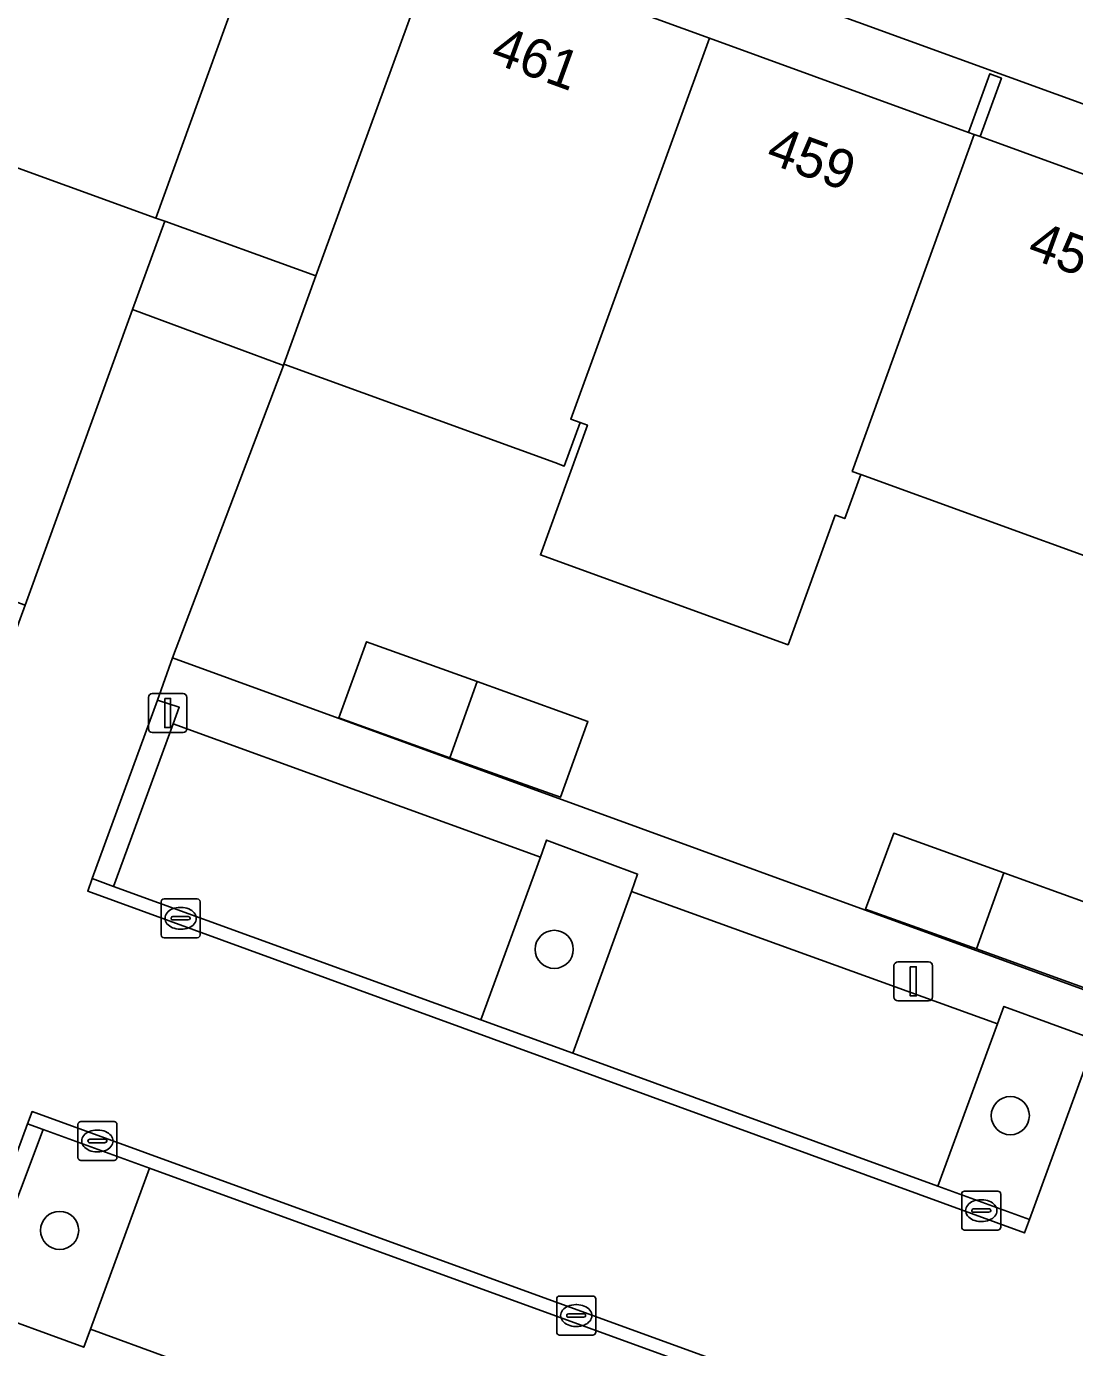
# Model space of a CAD drawing. Extents: x 155275 to 156265, y 382654 to 383635.
# Drawn here: x 155908.82 to 155935.72, y 383462.62 to 383496.52 of the extents above; entities that cross this region are included whole.
import ezdxf

# ---------------------------------------------------------------- set-up
doc = ezdxf.new("R2010")
doc.units = 0
for name, color, linetype in [('IMGEO_Boom', 7, 'Continuous'), ('IMGEO_Erf', 7, 'Continuous'), ('IMGEO_Groenvoorziening', 7, 'Continuous'), ('IMGEO_Haag', 7, 'Continuous'), ('IMGEO_Kolk', 7, 'Continuous'), ('IMGEO_Lichtmast', 7, 'Continuous'), ('IMGEO_Muur', 7, 'Continuous'), ('IMGEO_Pand', 7, 'Continuous'), ('IMGEO_Pand_nummerreeks', 7, 'Continuous'), ('IMGEO_Pand_overbouw', 7, 'Continuous'), ('IMGEO_Parkeervlak_open', 7, 'Continuous'), ('IMGEO_Rijbaan_lokaal_open', 7, 'Continuous'), ('IMGEO_Voetpad_open', 7, 'Continuous')]:
    doc.layers.add(name, color=color, linetype=linetype)

msp = doc.modelspace()

# ---------------------------------------------------------------- linework, layer by layer
at = {"layer": 'IMGEO_Boom'}
for centre in [(155922.363, 383472.835), (155934.066, 383468.568), (155909.672, 383465.624)]:
    msp.add_circle(centre, 0.489, dxfattribs=at)
at = {"layer": 'IMGEO_Erf'}
for points in [[(155871.642, 383502.955), (155869.474, 383494.842), (155868.139, 383489.845), (155873.1, 383488.008), (155873.225, 383488.346), (155873.375, 383488.29), (155874.077, 383490.121), (155876.875, 383489.095), (155876.894, 383489.148), (155877.232, 383489.022), (155876.4, 383486.786), (155876.484, 383486.755), (155876.568, 383486.988), (155878.617, 383492.607), (155908.789, 383481.67), (155911.546, 383489.252), (155912.368, 383491.516), (155912.138, 383491.599), (155905.191, 383494.116), (155898.245, 383496.633)], [(155950.508, 383489.236), (155919.972, 383500.328), (155919.942, 383500.247), (155920.242, 383500.138), (155919.695, 383498.635), (155926.344, 383496.216), (155932.992, 383493.797), (155933.539, 383495.301), (155933.84, 383495.191), (155933.293, 383493.688), (155939.914, 383491.279)], [(155936.546, 383482.728), (155930.23, 383485.019), (155929.82, 383483.89), (155929.603, 383483.969), (155929.573, 383483.98), (155928.365, 383480.65), (155922.008, 383482.956), (155923.216, 383486.286), (155923.026, 383486.355), (155922.62, 383485.237), (155922.38, 383485.324), (155915.424, 383487.847), (155915.413, 383487.817), (155912.571, 383480.313), (155936.618, 383471.556)]]:
    msp.add_lwpolyline(points, dxfattribs=at)
for points in [[(155922.524, 383476.736), (155919.682, 383477.753), (155916.836, 383478.772), (155917.545, 383480.73), (155920.386, 383479.706), (155923.227, 383478.682)], [(155936.041, 383471.826), (155933.198, 383472.845), (155930.355, 383473.863), (155931.075, 383475.814), (155933.898, 383474.798), (155936.737, 383473.776)]]:
    msp.add_lwpolyline(points, close=True, dxfattribs=at)
at = {"layer": 'IMGEO_Groenvoorziening'}
for points in [[(155912.584, 383478.622), (155912.74, 383479.048), (155912.184, 383479.231), (155910.511, 383474.651), (155911.058, 383474.452)], [(155924.343, 383474.322), (155924.504, 383474.765), (155922.167, 383475.637), (155922.008, 383475.204), (155920.479, 383471.026), (155922.837, 383470.168)], [(155936.24, 383470.516), (155933.901, 383471.37), (155933.739, 383470.927), (155932.209, 383466.76), (155934.563, 383465.904)], [(155909.249, 383468.214), (155908.851, 383468.359), (155907.161, 383463.774), (155907.525, 383463.64)], [(155911.98, 383467.221), (155909.249, 383468.214), (155907.525, 383463.64), (155910.29, 383462.625), (155910.461, 383463.089)]]:
    msp.add_lwpolyline(points, close=True, dxfattribs=at)
at = {"layer": 'IMGEO_Haag'}
msp.add_lwpolyline([(155909.249, 383468.214), (155908.851, 383468.359), (155907.161, 383463.774), (155907.525, 383463.64)], close=True, dxfattribs=at)
at = {"layer": 'IMGEO_Kolk'}
for p, q in [((155912.276, 383473.206), (155912.276, 383474.058)), ((155912.351, 383474.132), (155913.203, 383474.132)), ((155913.277, 383474.058), (155913.277, 383473.206)), ((155912.578, 383473.675), (155912.976, 383473.675)), ((155912.764, 383473.912), (155912.789, 383473.912)), ((155912.535, 383473.626), (155912.535, 383473.638)), ((155912.973, 383473.589), (155912.575, 383473.589)), ((155912.787, 383473.352), (155912.762, 383473.352)), ((155913.019, 383473.638), (155913.019, 383473.626)), ((155913.203, 383473.132), (155912.351, 383473.132)), ((155910.141, 383467.492), (155910.141, 383468.344)), ((155910.216, 383468.418), (155911.068, 383468.418)), ((155911.142, 383468.344), (155911.142, 383467.492)), ((155910.4, 383467.912), (155910.4, 383467.924)), ((155910.443, 383467.961), (155910.841, 383467.961)), ((155910.629, 383468.198), (155910.654, 383468.198)), ((155910.884, 383467.924), (155910.884, 383467.912)), ((155910.838, 383467.875), (155910.44, 383467.875)), ((155910.652, 383467.638), (155910.627, 383467.638)), ((155911.068, 383467.418), (155910.216, 383467.418)), ((155932.82, 383465.706), (155932.82, 383466.558)), ((155932.895, 383466.632), (155933.747, 383466.632)), ((155933.821, 383466.558), (155933.821, 383465.706)), ((155933.308, 383466.412), (155933.333, 383466.412)), ((155933.079, 383466.126), (155933.079, 383466.138)), ((155933.517, 383466.089), (155933.119, 383466.089)), ((155933.122, 383466.175), (155933.52, 383466.175)), ((155933.563, 383466.138), (155933.563, 383466.126)), ((155933.747, 383465.632), (155932.895, 383465.632)), ((155933.331, 383465.852), (155933.306, 383465.852)), ((155922.427, 383463.013), (155922.427, 383463.865)), ((155922.502, 383463.939), (155923.354, 383463.939)), ((155923.428, 383463.865), (155923.428, 383463.013)), ((155922.915, 383463.719), (155922.94, 383463.719)), ((155922.686, 383463.433), (155922.686, 383463.445)), ((155923.124, 383463.396), (155922.726, 383463.396)), ((155922.729, 383463.482), (155923.127, 383463.482)), ((155922.938, 383463.159), (155922.913, 383463.159)), ((155923.17, 383463.445), (155923.17, 383463.433)), ((155923.354, 383462.939), (155922.502, 383462.939))]:
    msp.add_line(p, q, dxfattribs=at)
for points in [[(155912.276, 383473.206), (155912.276, 383474.058)], [(155912.351, 383474.132), (155913.203, 383474.132)], [(155913.277, 383474.058), (155913.277, 383473.206)], [(155913.203, 383473.132), (155912.351, 383473.132)], [(155910.141, 383467.492), (155910.141, 383468.344)], [(155910.216, 383468.418), (155911.068, 383468.418)], [(155911.142, 383468.344), (155911.142, 383467.492)], [(155911.068, 383467.418), (155910.216, 383467.418)], [(155932.82, 383465.706), (155932.82, 383466.558)], [(155932.895, 383466.632), (155933.747, 383466.632)], [(155933.821, 383466.558), (155933.821, 383465.706)], [(155933.747, 383465.632), (155932.895, 383465.632)], [(155922.427, 383463.013), (155922.427, 383463.865)], [(155922.502, 383463.939), (155923.354, 383463.939)], [(155923.428, 383463.865), (155923.428, 383463.013)], [(155923.354, 383462.939), (155922.502, 383462.939)]]:
    msp.add_lwpolyline(points, dxfattribs=at)
for centre, radius, start, end in [((155912.353, 383474.056), 0.0765, 91.552, 178.448), ((155912.353, 383474.056), 0.0765, 91.552, 178.448), ((155913.201, 383474.056), 0.0765, 1.552, 88.448), ((155913.201, 383474.056), 0.0765, 1.552, 88.448), ((155912.575, 383473.635), 0.0403, 85.8775, 175.7526), ((155912.98, 383473.637), 0.0386, 1.7309, 96.639), ((155912.572, 383473.625), 0.0366, 178.938, 274.7102), ((155912.976, 383473.632), 0.043, 264.8664, 352.4533), ((155912.353, 383473.208), 0.0765, 181.552, 268.448), ((155912.353, 383473.208), 0.0765, 181.552, 268.448), ((155913.201, 383473.208), 0.0765, 271.552, 358.448), ((155913.201, 383473.208), 0.0765, 271.552, 358.448), ((155910.218, 383468.342), 0.0765, 91.552, 178.448), ((155910.218, 383468.342), 0.0765, 91.552, 178.448), ((155911.066, 383468.342), 0.0765, 1.552, 88.448), ((155911.066, 383468.342), 0.0765, 1.552, 88.448), ((155910.44, 383467.921), 0.0403, 85.8775, 175.7526), ((155910.437, 383467.911), 0.0366, 178.938, 274.7102), ((155910.841, 383467.918), 0.043, 264.8664, 352.4533), ((155910.845, 383467.923), 0.0386, 1.7309, 96.639), ((155910.218, 383467.494), 0.0765, 181.552, 268.448), ((155910.218, 383467.494), 0.0765, 181.552, 268.448), ((155911.066, 383467.494), 0.0765, 271.552, 358.448), ((155911.066, 383467.494), 0.0765, 271.552, 358.448), ((155932.897, 383466.556), 0.0765, 91.552, 178.448), ((155932.897, 383466.556), 0.0765, 91.552, 178.448), ((155933.745, 383466.556), 0.0765, 1.552, 88.448), ((155933.745, 383466.556), 0.0765, 1.552, 88.448), ((155933.119, 383466.135), 0.0403, 85.8775, 175.7526), ((155933.116, 383466.125), 0.0366, 178.938, 274.7102), ((155933.52, 383466.132), 0.043, 264.8664, 352.4533), ((155933.524, 383466.137), 0.0386, 1.7309, 96.639), ((155932.897, 383465.708), 0.0765, 181.552, 268.448), ((155932.897, 383465.708), 0.0765, 181.552, 268.448), ((155933.745, 383465.708), 0.0765, 271.552, 358.448), ((155933.745, 383465.708), 0.0765, 271.552, 358.448), ((155922.504, 383463.863), 0.0765, 91.552, 178.448), ((155922.504, 383463.863), 0.0765, 91.552, 178.448), ((155923.352, 383463.863), 0.0765, 1.552, 88.448), ((155923.352, 383463.863), 0.0765, 1.552, 88.448), ((155922.726, 383463.442), 0.0403, 85.8775, 175.7526), ((155922.723, 383463.432), 0.0366, 178.938, 274.7102), ((155923.127, 383463.439), 0.043, 264.8664, 352.4533), ((155923.131, 383463.444), 0.0386, 1.7309, 96.639), ((155922.504, 383463.015), 0.0765, 181.552, 268.448), ((155922.504, 383463.015), 0.0765, 181.552, 268.448), ((155923.352, 383463.015), 0.0765, 271.552, 358.448), ((155923.352, 383463.015), 0.0765, 271.552, 358.448)]:
    msp.add_arc(centre, radius, start, end, dxfattribs=at)
for centre, major_axis, ratio, start_param, end_param in [((155912.763, 383473.632), (-0.387, 0.002), 0.722429, 4.712389, 7.853982), ((155912.788, 383473.632), (-0.39, 0.002), 0.717154, 1.570796, 4.712389), ((155910.628, 383467.918), (-0.387, 0.002), 0.722429, 4.712389, 7.853982), ((155910.653, 383467.918), (-0.39, 0.002), 0.717154, 1.570796, 4.712389), ((155933.307, 383466.132), (-0.387, 0.002), 0.722429, 4.712389, 7.853982), ((155933.332, 383466.132), (-0.39, 0.002), 0.717154, 1.570796, 4.712389), ((155922.914, 383463.439), (-0.387, 0.002), 0.722429, 4.712389, 7.853982), ((155922.939, 383463.439), (-0.39, 0.002), 0.717154, 1.570796, 4.712389)]:
    msp.add_ellipse(centre, major_axis=major_axis, ratio=ratio, start_param=start_param, end_param=end_param, dxfattribs=at)
at = {"layer": 'IMGEO_Lichtmast'}
for p, q in [((155911.949, 383478.499), (155911.949, 383479.299)), ((155911.949, 383479.299), (155911.949, 383478.499)), ((155912.049, 383479.399), (155912.839, 383479.399)), ((155912.839, 383479.399), (155912.049, 383479.399)), ((155912.939, 383479.299), (155912.939, 383478.499)), ((155912.939, 383478.499), (155912.939, 383479.299)), ((155912.839, 383478.399), (155912.049, 383478.399)), ((155912.049, 383478.399), (155912.839, 383478.399)), ((155931.081, 383471.614), (155931.081, 383472.414)), ((155931.081, 383472.414), (155931.081, 383471.614)), ((155931.181, 383472.514), (155931.971, 383472.514)), ((155931.971, 383472.514), (155931.181, 383472.514)), ((155932.071, 383472.414), (155932.071, 383471.614)), ((155932.071, 383471.614), (155932.071, 383472.414)), ((155931.971, 383471.514), (155931.181, 383471.514)), ((155931.181, 383471.514), (155931.971, 383471.514))]:
    msp.add_line(p, q, dxfattribs=at)
for points in [[(155912.369, 383479.274), (155912.519, 383479.274), (155912.519, 383478.524), (155912.369, 383478.524), (155912.369, 383479.274)], [(155931.501, 383472.389), (155931.651, 383472.389), (155931.651, 383471.639), (155931.501, 383471.639), (155931.501, 383472.389)]]:
    msp.add_lwpolyline(points, dxfattribs=at)
for centre, start, end in [((155912.049, 383479.299), 90, 180), ((155912.049, 383479.299), 90, 180), ((155912.839, 383479.299), 0, 90), ((155912.839, 383479.299), 360, 90), ((155912.049, 383478.499), 180, 270), ((155912.049, 383478.499), 180, 270), ((155912.839, 383478.499), 270, 0), ((155912.839, 383478.499), 270, 0), ((155931.181, 383472.414), 90, 180), ((155931.181, 383472.414), 90, 180), ((155931.971, 383472.414), 0, 90), ((155931.971, 383472.414), 360, 90), ((155931.181, 383471.614), 180, 270), ((155931.181, 383471.614), 180, 270), ((155931.971, 383471.614), 270, 0), ((155931.971, 383471.614), 270, 0)]:
    msp.add_arc(centre, 0.1, start, end, dxfattribs=at)
at = {"layer": 'IMGEO_Muur'}
msp.add_lwpolyline([(155932.992, 383493.797), (155933.143, 383493.743), (155933.293, 383493.688), (155933.84, 383495.191), (155933.539, 383495.301)], close=True, dxfattribs=at)
at = {"layer": 'IMGEO_Pand'}
for points in [[(155915.269, 383500.245), (155915.118, 383500.299), (155908.338, 383502.766), (155905.191, 383494.116), (155912.138, 383491.599)], [(155926.344, 383496.216), (155919.695, 383498.635), (155919.394, 383498.744), (155916.249, 383490.113), (155915.424, 383487.847), (155922.38, 383485.324), (155922.62, 383485.237), (155923.026, 383486.355), (155922.787, 383486.442)], [(155933.143, 383493.743), (155932.992, 383493.797), (155926.344, 383496.216), (155922.787, 383486.442), (155923.026, 383486.355), (155923.216, 383486.286), (155922.008, 383482.956), (155928.365, 383480.65), (155929.573, 383483.98), (155929.603, 383483.969), (155929.82, 383483.89), (155930.23, 383485.019), (155930.012, 383485.098)], [(155939.914, 383491.279), (155933.293, 383493.688), (155933.143, 383493.743), (155930.012, 383485.098), (155930.23, 383485.019), (155936.546, 383482.728), (155936.781, 383482.643)], [(155920.386, 383479.706), (155917.545, 383480.73), (155916.836, 383478.772), (155919.682, 383477.753)], [(155923.227, 383478.682), (155920.386, 383479.706), (155919.682, 383477.753), (155922.524, 383476.736)], [(155933.898, 383474.798), (155931.075, 383475.814), (155930.355, 383473.863), (155933.198, 383472.845)], [(155933.898, 383474.798), (155933.198, 383472.845), (155936.041, 383471.826), (155936.737, 383473.776)]]:
    msp.add_lwpolyline(points, close=True, dxfattribs=at)
at = {"layer": 'IMGEO_Pand_overbouw'}
msp.add_lwpolyline([(155912.138, 383491.599), (155912.368, 383491.516), (155916.249, 383490.113), (155919.394, 383498.744), (155915.419, 383500.19), (155915.269, 383500.245)], close=True, dxfattribs=at)
at = {"layer": 'IMGEO_Parkeervlak_open'}
for points in [[(155922.008, 383475.204), (155912.584, 383478.622), (155911.058, 383474.452), (155920.479, 383471.026)], [(155933.739, 383470.927), (155924.343, 383474.322), (155922.837, 383470.168), (155932.209, 383466.76)], [(155911.98, 383467.221), (155910.461, 383463.089), (155924.535, 383457.945), (155926.068, 383462.095)]]:
    msp.add_lwpolyline(points, close=True, dxfattribs=at)
at = {"layer": 'IMGEO_Rijbaan_lokaal_open'}
for points in [[(155936.24, 383470.516), (155934.563, 383465.904), (155934.428, 383465.56), (155910.392, 383474.328), (155910.511, 383474.651), (155912.184, 383479.231), (155912.571, 383480.313), (155915.413, 383487.817), (155911.546, 383489.252), (155908.789, 383481.67), (155908.402, 383480.616), (155906.718, 383476.024), (155906.597, 383475.695), (155876.459, 383486.689)], [(155874.503, 383481.222), (155905.15, 383470.07), (155905.029, 383469.739), (155903.368, 383465.17), (155902.985, 383464.117), (155899.623, 383455.133), (155896.465, 383446.519), (155900.438, 383445.057), (155903.6, 383453.681), (155904.431, 383455.947), (155906.778, 383462.736), (155907.161, 383463.774), (155908.851, 383468.359), (155908.966, 383468.672), (155940.77, 383457.099)]]:
    msp.add_lwpolyline(points, dxfattribs=at)
for points in [[(155922.837, 383470.168), (155920.479, 383471.026), (155911.058, 383474.452), (155910.511, 383474.651), (155910.392, 383474.328), (155934.428, 383465.56), (155934.563, 383465.904), (155932.209, 383466.76)], [(155908.966, 383468.672), (155908.851, 383468.359), (155909.249, 383468.214), (155911.98, 383467.221), (155926.068, 383462.095), (155928.421, 383461.238), (155937.939, 383457.775), (155940.651, 383456.789), (155940.77, 383457.099)]]:
    msp.add_lwpolyline(points, close=True, dxfattribs=at)
at = {"layer": 'IMGEO_Voetpad_open'}
msp.add_lwpolyline([(155835.25, 383531.107), (155856.569, 383523.296), (155872.67, 383517.51), (155876.4, 383516.155), (155915.995, 383501.773), (155915.966, 383501.694), (155915.419, 383500.19), (155915.269, 383500.245), (155912.138, 383491.599), (155912.368, 383491.516), (155911.546, 383489.252), (155915.413, 383487.817), (155915.424, 383487.847), (155916.249, 383490.113), (155919.394, 383498.744), (155919.942, 383500.247), (155919.972, 383500.328), (155950.508, 383489.236), (155972.138, 383457.579), (155987.402, 383435.238), (155987.465, 383435.146), (155988.195, 383434.074), (155990.737, 383430.344)], dxfattribs=at)
for points in [[(155912.571, 383480.313), (155912.184, 383479.231), (155912.74, 383479.048), (155912.584, 383478.622), (155922.008, 383475.204), (155922.167, 383475.637), (155924.504, 383474.765), (155924.343, 383474.322), (155933.739, 383470.927), (155933.901, 383471.37), (155936.24, 383470.516), (155936.618, 383471.556)], [(155910.461, 383463.089), (155910.29, 383462.625), (155907.525, 383463.64), (155907.161, 383463.774), (155906.778, 383462.736), (155938.547, 383451.167), (155940.371, 383456.042), (155940.651, 383456.789), (155937.939, 383457.775), (155936.429, 383453.599), (155926.884, 383457.086), (155926.728, 383456.663), (155924.372, 383457.503), (155924.535, 383457.945)]]:
    msp.add_lwpolyline(points, close=True, dxfattribs=at)

# ---------------------------------------------------------------- texts
at = {"layer": 'IMGEO_Pand_nummerreeks'}
for s, rotation, p in [('461', 340.0038, (155920.685, 383495.614)), ('459', 340.0038, (155927.756, 383493.042)), ('457', 340.0095, (155934.462, 383490.602))]:
    msp.add_text(s, height=1, rotation=rotation, dxfattribs=at).set_placement(p)

doc.saveas('drawing.dxf')
